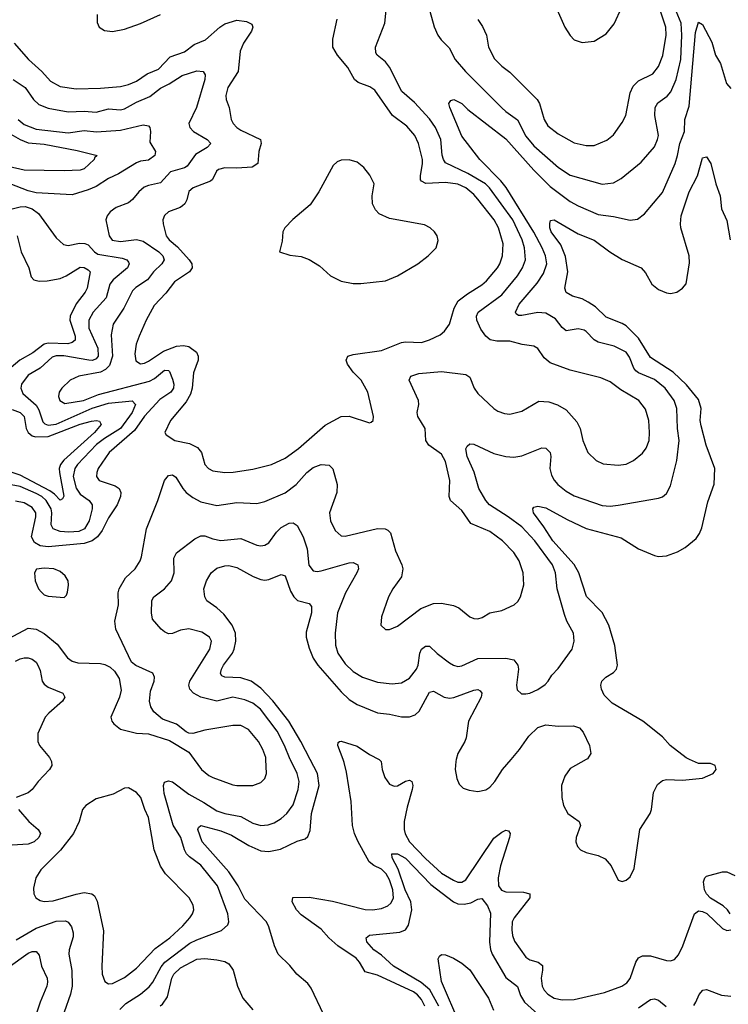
# Model space of a CAD drawing. Header units: inches. Extents: x 1308407 to 1441228, y 959628 to 1036311.
# Tile 708 of 729: x 1425448 to 1428978, y 1008779 to 1013688. Entities that reach past the tile are written whole.
import ezdxf

# ---------------------------------------------------------------- set-up
doc = ezdxf.new("R2010")
doc.units = ezdxf.units.IN
doc.header["$MEASUREMENT"] = 0
doc.layers.add('B4020', color=7, linetype='Continuous')
doc.layers.add('B4021', color=7, linetype='Continuous')

msp = doc.modelspace()

# ---------------------------------------------------------------- linework, layer by layer
at = {"layer": 'B4020', "color": 5}
for points, elevation in [([(1425601.6, 1010000), (1425606.7, 1009990), (1425607.8, 1009970), (1425596.9, 1009950), (1425539.6, 1009890), (1425510.1, 1009849.9), (1425490, 1009833.3), (1425430.6, 1009810)], 2840), ([(1425946.8, 1008753.2), (1425976.4, 1008783.5), (1426050.6, 1008830), (1426093.2, 1008866.8), (1426111.9, 1008890), (1426153.4, 1008966.6), (1426170.9, 1008990), (1426296.3, 1009083.7), (1426330, 1009101.2), (1426453.6, 1009146.4), (1426485.1, 1009174.9), (1426489.7, 1009190.2), (1426484.4, 1009230), (1426434.1, 1009370), (1426350, 1009472.3), (1426294, 1009514), (1426279.8, 1009530), (1426269.1, 1009550), (1426250.5, 1009610), (1426212.6, 1009672.6), (1426167.4, 1009830), (1426164.9, 1009870), (1426170, 1009886), (1426190, 1009893.6), (1426210, 1009888.4), (1426290, 1009827), (1426365.9, 1009785.9), (1426430, 1009744.3), (1426470, 1009730.7), (1426550, 1009715.9), (1426610, 1009682.5), (1426650, 1009671), (1426685.8, 1009674.2), (1426715.3, 1009684.7), (1426750, 1009705.4), (1426779.3, 1009730), (1426810, 1009773.1), (1426835.4, 1009850), (1426840.2, 1009890), (1426831, 1009930), (1426797.2, 1009997.2), (1426796, 1010000)], 2840), ([(1426316.9, 1010000), (1426354, 1009950), (1426390, 1009920.2), (1426410.5, 1009910), (1426510, 1009873.2), (1426530, 1009870.2), (1426609.8, 1009870.2), (1426650, 1009884.2), (1426670, 1009905.5), (1426677.6, 1009930), (1426674.1, 1010000)], 2860), ([(1426960.8, 1008730), (1426900.5, 1008860.5), (1426883.2, 1008883.2), (1426828.8, 1008928.8), (1426793.1, 1008973.1), (1426735.7, 1009030), (1426717.1, 1009070), (1426690, 1009164.7), (1426677.9, 1009190), (1426570, 1009303.2), (1426536.1, 1009370), (1426490, 1009439.1), (1426357.7, 1009590), (1426335.5, 1009650), (1426338.6, 1009661.4), (1426350, 1009670.2), (1426450, 1009644), (1426503.1, 1009623.1), (1426590, 1009570.6), (1426650, 1009545.1), (1426690, 1009540.6), (1426747.3, 1009552.7), (1426830, 1009591.7), (1426870, 1009604.9), (1426883.8, 1009616.2), (1426894.4, 1009645.6), (1426902.6, 1009730), (1426939.9, 1009870), (1426931.8, 1009930), (1426895.6, 1010000)], 2820), ([(1427465.8, 1008770), (1427450, 1008803.2), (1427430, 1008826.2), (1427410, 1008840.8), (1427230, 1008924.1), (1427170, 1008941.8), (1427141.7, 1008990), (1427124.1, 1009010), (1427033.4, 1009070), (1426988.7, 1009110), (1426950, 1009153.6), (1426850, 1009225), (1426827.6, 1009250), (1426805.3, 1009290), (1426808.8, 1009311.2), (1426890, 1009313), (1427006.6, 1009293.4), (1427170, 1009252.3), (1427206, 1009250), (1427250, 1009257.5), (1427281.6, 1009270), (1427296.9, 1009283.1), (1427311, 1009309), (1427307.8, 1009350), (1427290, 1009399.8), (1427273.7, 1009430), (1427250, 1009453.4), (1427211.6, 1009471.6), (1427189.9, 1009489.9), (1427131.9, 1009591.9), (1427116.3, 1009630), (1427106.1, 1009670), (1427099.9, 1009790), (1427076.1, 1009936.1), (1427065.3, 1009985.3), (1427059.8, 1010000)], 2780), ([(1427238.9, 1010000), (1427239.6, 1009999.6), (1427249.2, 1009989.2), (1427253.8, 1009950), (1427266.7, 1009910), (1427290, 1009876.2), (1427313.5, 1009866.5), (1427330, 1009869.1), (1427370, 1009892.2), (1427390, 1009896.1), (1427401.6, 1009890), (1427407.1, 1009870), (1427403.7, 1009850), (1427377.6, 1009762.4), (1427364, 1009690), (1427362.9, 1009650), (1427368.4, 1009628.4), (1427390.1, 1009590), (1427470, 1009506.6), (1427550, 1009433.3), (1427610, 1009397.5), (1427630, 1009388.8), (1427650, 1009387.4), (1427670, 1009399), (1427810, 1009607.1), (1427850, 1009637.8), (1427870, 1009647.8), (1427883.9, 1009643.9), (1427890.9, 1009630.9), (1427888.4, 1009610), (1427843.7, 1009470), (1427831.4, 1009410), (1427832.9, 1009370), (1427848.6, 1009348.6), (1427870, 1009340.7), (1427958.2, 1009338.2), (1427988.7, 1009330), (1427989.3, 1009310), (1427910.8, 1009210), (1427902.1, 1009190), (1427899.2, 1009150), (1427902.7, 1009122.7), (1427913.8, 1009093.8), (1427970, 1009013.8), (1427990, 1009001.4), (1428030.4, 1008990), (1428052.2, 1008972.2), (1428053.1, 1008950), (1428045.8, 1008910), (1428050.9, 1008870), (1428060.9, 1008850), (1428078.4, 1008830), (1428110.4, 1008810), (1428150, 1008800.9), (1428210, 1008803.6), (1428361.6, 1008838.4), (1428448, 1008870), (1428473.1, 1008886.9), (1428490, 1008907.4), (1428516.8, 1008990), (1428530, 1009011.3), (1428550, 1009021.1), (1428590, 1009020.2), (1428670, 1008997.2), (1428690, 1008995.8), (1428710, 1009003.1), (1428730, 1009025.7), (1428751.4, 1009070), (1428809.8, 1009230.2), (1428830, 1009244.9), (1428850, 1009242), (1428871.5, 1009231.5), (1428950, 1009157.3), (1428970, 1009147.3), (1428990, 1009151)], 2780), ([(1427622.7, 1010000), (1427620.2, 1009990), (1427618, 1009950), (1427625.4, 1009905.4), (1427637.1, 1009877.1), (1427657.5, 1009857.5), (1427686.5, 1009846.5), (1427730, 1009840.6), (1427770, 1009848.4), (1427790, 1009862.2), (1427815.9, 1009890), (1427853.5, 1009950), (1427896, 1010000)], 2820), ([(1428270.5, 1010000), (1428190, 1009955.1), (1428163.7, 1009916.3), (1428147.1, 1009870), (1428149.3, 1009810), (1428156.9, 1009770), (1428178, 1009730), (1428235.6, 1009690), (1428241.3, 1009670), (1428220.8, 1009610), (1428218.3, 1009590), (1428226.5, 1009566.5), (1428242.4, 1009550), (1428270, 1009535.5), (1428330, 1009520.6), (1428364.6, 1009504.6), (1428395.3, 1009470), (1428430, 1009398), (1428450, 1009390.7), (1428470, 1009398), (1428490, 1009415.5), (1428510, 1009456), (1428537.3, 1009650), (1428589.2, 1009730.8), (1428595.7, 1009750), (1428605.5, 1009834.5), (1428625.8, 1009874.2), (1428650, 1009894.9), (1428670, 1009900.4), (1428750, 1009897.1), (1428850, 1009907.3), (1428902, 1009930), (1428918, 1009950), (1428912, 1009970), (1428890, 1009979.7), (1428830, 1009979.5), (1428785.4, 1010000)], 2820), ([(1425441.7, 1009750), (1425494.5, 1009690), (1425539.6, 1009650), (1425551.2, 1009630), (1425543.5, 1009610), (1425520.9, 1009590), (1425490, 1009577.5), (1425410, 1009572.8)], 2840), ([(1427535.8, 1008770), (1427490.6, 1008850.6), (1427447.6, 1008887.6), (1427309.8, 1008970), (1427250, 1009024.2), (1427213.1, 1009050), (1427176.8, 1009090), (1427174.3, 1009110), (1427190, 1009124.6), (1427341.7, 1009138.3), (1427370.3, 1009149.7), (1427385.5, 1009174.5), (1427401, 1009250), (1427397.1, 1009290), (1427368, 1009350), (1427333.2, 1009453.2), (1427303.5, 1009510), (1427302.7, 1009530), (1427330, 1009530.2), (1427370, 1009507.1), (1427496.3, 1009376.3), (1427610, 1009290.1), (1427630, 1009280.8), (1427661.9, 1009278.1), (1427695, 1009285), (1427730, 1009303.7), (1427750, 1009306.4), (1427779, 1009270), (1427794.2, 1009234.2), (1427788.7, 1009088.7), (1427793.3, 1009053.2), (1427801.4, 1009030), (1427870, 1008912.9), (1427927.8, 1008867.8), (1427943.4, 1008823.4), (1427962.3, 1008790), (1428030, 1008730.8)], 2760), ([(1428988.2, 1009230), (1428974.5, 1009250), (1428952.6, 1009270), (1428888.8, 1009308.8), (1428869.8, 1009329.8), (1428859.2, 1009350), (1428854.3, 1009390), (1428861.6, 1009410), (1428870, 1009418.4), (1428950, 1009439.6), (1428970, 1009440.2), (1429010, 1009421.3)], 2780), ([(1425430, 1009100.5), (1425530, 1009158.9), (1425630, 1009193.1), (1425675.9, 1009195.9), (1425690, 1009188.9), (1425706.1, 1009166.1), (1425715.4, 1009135.4), (1425715.1, 1009115.1), (1425695.1, 1009050), (1425693.6, 1009030), (1425707.7, 1008947.7), (1425710.1, 1008869.9), (1425701.1, 1008830), (1425670, 1008740.7)], 2840), ([(1425390, 1008963), (1425490, 1009034.5), (1425510, 1009042), (1425530, 1009042.6), (1425544.9, 1009024.9), (1425556.1, 1008970), (1425584.8, 1008910), (1425587.2, 1008890), (1425582.8, 1008870), (1425550.1, 1008790), (1425516.6, 1008690)], 2820), ([(1427640.5, 1008680.5), (1427550, 1008893.6), (1427533.6, 1009006.4), (1427540.1, 1009019.9), (1427550, 1009027.7), (1427570, 1009026), (1427610, 1009008.7), (1427650, 1008984.9), (1427690, 1008951.3), (1427783.6, 1008810), (1427809.2, 1008750)], 2740), ([(1426148.6, 1008771.4), (1426160.2, 1008779.8), (1426184.3, 1008815.7), (1426205.3, 1008910), (1426215.4, 1008930), (1426250, 1008960.8), (1426330, 1009004.1), (1426370, 1009008), (1426430, 1009001.5), (1426470, 1008993.2), (1426490, 1008981.6), (1426512.1, 1008950), (1426533.3, 1008870), (1426559.8, 1008810), (1426610, 1008752)], 2820), ([(1428806, 1008774), (1428817.2, 1008790), (1428832.4, 1008827.6), (1428851, 1008849), (1428870, 1008852.7), (1428944.6, 1008824.6), (1428990, 1008819.2)], 2760), ([(1428530, 1008762.5), (1428590, 1008802.8), (1428610, 1008807.1), (1428630, 1008799.1), (1428667.8, 1008767.8)], 2760)]:
    msp.add_lwpolyline(points, dxfattribs=dict(at, elevation=elevation))
at = {"layer": 'B4020', "color": 5, "elevation": 2860}
msp.add_lwpolyline([(1425990, 1009857.6), (1425970, 1009857), (1425913.3, 1009826.7), (1425830, 1009804), (1425777.1, 1009770), (1425761.3, 1009750), (1425744.2, 1009690), (1425715.6, 1009630), (1425651.9, 1009548.1), (1425552.8, 1009450), (1425529.2, 1009410), (1425517.4, 1009357.4), (1425518.9, 1009330), (1425528.7, 1009310), (1425550, 1009296.9), (1425570, 1009292.4), (1425614.3, 1009294.3), (1425730, 1009328.5), (1425770, 1009335.8), (1425808, 1009330), (1425820.7, 1009320.7), (1425834.1, 1009294.1), (1425865.4, 1009145.4), (1425857.6, 1008970), (1425859.6, 1008930), (1425872.9, 1008892.9), (1425890, 1008881.3), (1425910, 1008882.7), (1425970, 1008912.1), (1426030, 1008958.8), (1426122.7, 1009057.3), (1426195.4, 1009110), (1426260.6, 1009170), (1426295.9, 1009210), (1426309, 1009230), (1426315, 1009250), (1426313, 1009273), (1426293.1, 1009310), (1426174.8, 1009430), (1426150, 1009468), (1426117.5, 1009550), (1426090.6, 1009710), (1426071.1, 1009750), (1426052.4, 1009810), (1426030, 1009835.6)], close=True, dxfattribs=at)
at = {"layer": 'B4021', "color": 5}
for points, elevation in [([(1428190, 1013960.5), (1428165.7, 1013954.3), (1428152.1, 1013947.9), (1428138, 1013930), (1428127.3, 1013892.7), (1428120.6, 1013770), (1428130, 1013724.9), (1428163.6, 1013650), (1428190, 1013608.2), (1428210, 1013586.7), (1428250, 1013574.6), (1428310, 1013580.3), (1428370, 1013617.8), (1428410, 1013667), (1428447.1, 1013750), (1428455, 1013790), (1428452, 1013812), (1428442.8, 1013830), (1428421.5, 1013850), (1428330, 1013915), (1428230, 1013954.5)], 2920), ([(1427090, 1012989.7), (1427050, 1012986.9), (1427030, 1012978.9), (1427010, 1012960.5), (1426939.1, 1012830), (1426895.2, 1012764.8), (1426808.1, 1012691.9), (1426768.2, 1012650), (1426759.3, 1012630), (1426756.3, 1012583.7), (1426742, 1012530), (1426793.4, 1012513.4), (1426850, 1012506.7), (1426890, 1012492.4), (1426940.9, 1012460.9), (1426996.3, 1012410), (1427050, 1012384.4), (1427110, 1012373.2), (1427147.7, 1012372.3), (1427270, 1012385.5), (1427330, 1012410.3), (1427431.3, 1012470), (1427483.6, 1012510), (1427523.6, 1012550), (1427532.7, 1012587.3), (1427527.8, 1012610), (1427514.7, 1012630), (1427493.6, 1012650), (1427464.5, 1012664.5), (1427290, 1012696.3), (1427239.6, 1012719.6), (1427219.9, 1012739.9), (1427206.2, 1012770), (1427204.6, 1012810), (1427214.5, 1012870), (1427193.1, 1012913.1), (1427162, 1012950), (1427130, 1012976.9)], 2920), ([(1425570, 1010954.2), (1425531.6, 1010948.4), (1425521.7, 1010930), (1425525.3, 1010890), (1425542, 1010850), (1425555.1, 1010835.1), (1425570, 1010821.3), (1425590, 1010813.7), (1425670, 1010807.7), (1425681.2, 1010818.8), (1425686.6, 1010833.4), (1425691.8, 1010868.2), (1425689.6, 1010890), (1425674.9, 1010914.9), (1425650, 1010936.9), (1425619, 1010950)], 2880)]:
    msp.add_lwpolyline(points, close=True, dxfattribs=dict(at, elevation=elevation))
for points, elevation in [([(1426674.1, 1010000), (1426673.6, 1010010), (1426659.8, 1010050), (1426638.6, 1010090), (1426588.3, 1010150), (1426550, 1010168.9), (1426510, 1010169), (1426370, 1010145.8), (1426310, 1010129.5), (1426291.3, 1010131.3), (1426277.2, 1010137.2), (1426230, 1010175.6), (1426160.3, 1010200.3), (1426117.2, 1010237.2), (1426101.8, 1010261.8), (1426095, 1010290), (1426100.4, 1010339.6), (1426117.7, 1010390), (1426119.7, 1010410), (1426111.6, 1010430), (1426027.6, 1010467.6), (1426005.4, 1010485.4), (1425926.8, 1010650), (1425922.4, 1010690), (1425940.3, 1010770), (1425939, 1010830), (1425943.7, 1010850), (1425974.8, 1010905.2), (1426024, 1010950), (1426047.6, 1010990), (1426054.8, 1011010), (1426079.1, 1011150), (1426136.6, 1011290), (1426169.1, 1011390), (1426190, 1011415.2), (1426210, 1011418.3), (1426226.8, 1011406.8), (1426260.8, 1011350), (1426277.7, 1011330), (1426310, 1011305.5), (1426350, 1011284.6), (1426430, 1011266.2), (1426530, 1011281.5), (1426630, 1011276.2), (1426670, 1011285.2), (1426770, 1011328.2), (1426825.8, 1011370), (1426878.5, 1011430), (1426910, 1011455.8), (1426950, 1011470.2), (1426990, 1011467.2), (1427008.3, 1011448.3), (1427030.2, 1011370), (1427028.4, 1011330), (1426991.6, 1011230), (1426996, 1011190), (1427020.4, 1011140.4), (1427050, 1011115.3), (1427070, 1011112.7), (1427230, 1011150.9), (1427269.3, 1011149.3), (1427282.7, 1011142.7), (1427295.6, 1011130), (1427320, 1011040), (1427351.4, 1010970), (1427356.5, 1010950), (1427350.2, 1010910), (1427307.4, 1010850), (1427286, 1010810), (1427250.6, 1010710.6), (1427248, 1010670), (1427270, 1010647.7), (1427290, 1010648), (1427330, 1010664.9), (1427447.1, 1010752.8), (1427510, 1010778), (1427550, 1010778.9), (1427610, 1010768.1), (1427636, 1010756), (1427690, 1010710.3), (1427710, 1010702.6), (1427730, 1010701.1), (1427752.2, 1010707.8), (1427789.8, 1010730.2), (1427850, 1010742.6), (1427912, 1010770), (1427930, 1010788), (1427943, 1010810), (1427959.1, 1010870), (1427956.8, 1010930), (1427936.4, 1010990), (1427910, 1011032.2), (1427854, 1011090), (1427790, 1011135.9), (1427695.4, 1011175.4), (1427650, 1011240.4), (1427595, 1011290), (1427587.3, 1011310), (1427591.4, 1011390), (1427570, 1011484.5), (1427550, 1011522.2), (1427485.8, 1011565.8), (1427472.2, 1011590), (1427468.5, 1011650), (1427430.9, 1011710), (1427427.9, 1011730), (1427436.5, 1011770), (1427434.4, 1011790), (1427388.4, 1011890), (1427396.2, 1011910), (1427435.7, 1011924.3), (1427550, 1011934.5), (1427670, 1011918.5), (1427690, 1011906), (1427712, 1011850), (1427730, 1011824.4), (1427810.5, 1011750), (1427830, 1011735.8), (1427863.8, 1011723.8), (1427890, 1011721.7), (1427950, 1011736), (1428034.2, 1011785.8), (1428083.4, 1011783.4), (1428128, 1011768), (1428170, 1011742.4), (1428223.7, 1011683.7), (1428240.3, 1011650), (1428253.8, 1011590), (1428277.6, 1011530), (1428320.5, 1011490), (1428354.3, 1011474.3), (1428430, 1011466.5), (1428470, 1011471.6), (1428505.6, 1011490), (1428550, 1011527.2), (1428569, 1011551), (1428583.5, 1011590), (1428586, 1011630), (1428582, 1011690), (1428565.6, 1011745.6), (1428532.2, 1011790), (1428443, 1011843), (1428390, 1011882), (1428342.9, 1011902.9), (1428190, 1011939.7), (1428090, 1011976.5), (1428061.3, 1012001.3), (1428030, 1012047.8), (1428010, 1012060.5), (1427951.3, 1012068.7), (1427890, 1012085), (1427825.1, 1012085.1), (1427792.3, 1012092.3), (1427770.4, 1012110.4), (1427745.7, 1012145.7), (1427726.2, 1012190), (1427724.4, 1012210), (1427731.5, 1012230), (1427850, 1012315.6), (1427928.7, 1012410), (1427953.5, 1012450), (1427967.5, 1012490), (1427963.4, 1012550), (1427951.7, 1012590), (1427904.7, 1012690), (1427788.5, 1012850), (1427768.1, 1012870), (1427681.3, 1012921.3), (1427570, 1012974), (1427559.5, 1012990), (1427552.9, 1013012.9), (1427546.7, 1013090), (1427519.2, 1013150), (1427490, 1013192.9), (1427415.3, 1013275.2), (1427352.5, 1013330), (1427291.2, 1013451.2), (1427270, 1013478), (1427229.6, 1013510), (1427222.6, 1013522.6), (1427221, 1013550), (1427267.7, 1013670), (1427281.6, 1013818.4)], 2860), ([(1427492, 1013730), (1427512.2, 1013652.2), (1427530.8, 1013610.8), (1427547, 1013587), (1427587, 1013547), (1427616.9, 1013490), (1427669.6, 1013429.6), (1427850, 1013248.5), (1427870, 1013229.4), (1427928.6, 1013188.6), (1427970, 1013107.5), (1428010, 1013059.4), (1428132.1, 1012950), (1428190, 1012913.1), (1428350, 1012867.5), (1428405.8, 1012874.2), (1428444.1, 1012895.9), (1428543.3, 1012976.7), (1428610, 1013053.7), (1428626.2, 1013090), (1428629.8, 1013110), (1428612.5, 1013210), (1428613.7, 1013250), (1428627.1, 1013272.9), (1428673.7, 1013306.3), (1428692.1, 1013327.9), (1428717.9, 1013390), (1428741.9, 1013490), (1428747.1, 1013610), (1428743, 1013670), (1428701, 1013770)], 2860), ([(1427730, 1013687.8), (1427753.6, 1013653.6), (1427773.2, 1013610), (1427783.2, 1013550), (1427813.1, 1013493.1), (1427850, 1013456.1), (1427890, 1013425.8), (1428026.6, 1013290), (1428036.8, 1013270), (1428060.5, 1013190), (1428078.9, 1013158.9), (1428130, 1013118), (1428210, 1013073.5), (1428270, 1013060.6), (1428310, 1013060.7), (1428373.4, 1013086.6), (1428405.6, 1013114.4), (1428450, 1013175.3), (1428467.9, 1013210), (1428490, 1013323), (1428503.4, 1013356.6), (1428530, 1013383.5), (1428602, 1013418), (1428630, 1013454.3), (1428651.3, 1013508.7), (1428669.4, 1013610), (1428667.3, 1013650), (1428640.9, 1013730)], 2880), ([(1425421.3, 1013570), (1425491.3, 1013490), (1425557.8, 1013430), (1425601.7, 1013381.7), (1425650, 1013355.3), (1425730, 1013342.8), (1425850, 1013346), (1425950, 1013355), (1425990, 1013364.4), (1426030, 1013380.4), (1426082.9, 1013417.1), (1426138.9, 1013441.1), (1426198, 1013502), (1426270, 1013527), (1426316.6, 1013563.4), (1426373.1, 1013586.9), (1426444.9, 1013650), (1426470, 1013666.4), (1426530, 1013685), (1426578.6, 1013678.6), (1426604.6, 1013664.6), (1426608.9, 1013650), (1426602.8, 1013630), (1426563.5, 1013570), (1426546.9, 1013530), (1426537.1, 1013430), (1426485.5, 1013350), (1426475.8, 1013310), (1426476.9, 1013290), (1426491.2, 1013250), (1426502.2, 1013190), (1426511.1, 1013170), (1426529.2, 1013150), (1426550, 1013137), (1426647.2, 1013090), (1426650.8, 1013070), (1426640.1, 1013030), (1426635.2, 1012970), (1426607.1, 1012952.9), (1426530, 1012946.8), (1426470, 1012949.8), (1426438.7, 1012941.3), (1426428.1, 1012931.9), (1426409.3, 1012890.7), (1426398.1, 1012881.9), (1426312.4, 1012850), (1426290, 1012831.2), (1426280.2, 1012790), (1426270.2, 1012770), (1426259.8, 1012760.2), (1426248.2, 1012751.8), (1426189.4, 1012730.6), (1426169.2, 1012710.8), (1426161.5, 1012690), (1426162.2, 1012670), (1426178.4, 1012610), (1426193.1, 1012590), (1426235.1, 1012555.1), (1426292, 1012490), (1426306.3, 1012470), (1426308, 1012450), (1426294.3, 1012430), (1426219.6, 1012380.5), (1426175.9, 1012324.1), (1426117.4, 1012262.6), (1426078.2, 1012190), (1426042.7, 1012110), (1426028.6, 1012070), (1426022.2, 1012022.2), (1426027.2, 1011987.2), (1426050, 1011971.4), (1426070, 1011975.2), (1426090, 1011985.6), (1426164.8, 1012035.2), (1426230, 1012059.5), (1426263.4, 1012063.4), (1426290, 1012058.1), (1426329.3, 1012030), (1426337.7, 1012010), (1426336.8, 1011990), (1426313.6, 1011926.4), (1426308, 1011850), (1426299.8, 1011820.2), (1426277.7, 1011782.3), (1426199.6, 1011690), (1426170.6, 1011630), (1426178, 1011618), (1426220.7, 1011590), (1426294.4, 1011574.4), (1426334.4, 1011554.4), (1426354.7, 1011530), (1426370.3, 1011470), (1426388.7, 1011450), (1426410, 1011439.1), (1426470.2, 1011430.2), (1426512.3, 1011432.3), (1426610, 1011447.7), (1426702, 1011470), (1426770, 1011501.8), (1426837.4, 1011550), (1426970, 1011666.7), (1427050, 1011710.2), (1427090, 1011711.4), (1427190, 1011678.4), (1427199.3, 1011680.7), (1427209.6, 1011690.4), (1427211.1, 1011710), (1427181.7, 1011830), (1427149.8, 1011890), (1427110, 1011930.8), (1427081.6, 1011970), (1427074.7, 1011990), (1427082.9, 1012010), (1427110, 1012019), (1427250, 1012038.9), (1427350, 1012077.8), (1427370, 1012081.3), (1427450, 1012078.9), (1427490, 1012091), (1427542.8, 1012117.2), (1427564.5, 1012135.5), (1427589.9, 1012170.1), (1427612.4, 1012250), (1427633.1, 1012286.9), (1427678.2, 1012321.8), (1427750, 1012365.1), (1427773.6, 1012386.4), (1427828.5, 1012450), (1427840.5, 1012470), (1427854.1, 1012510), (1427856.6, 1012570), (1427833.9, 1012650), (1427811, 1012690), (1427730, 1012792.6), (1427710, 1012815.6), (1427670, 1012848.8), (1427630, 1012868.1), (1427570, 1012875.7), (1427471.1, 1012871.1), (1427450, 1012882.7), (1427445.6, 1012890), (1427444.9, 1012910), (1427455, 1012970), (1427454.3, 1012990), (1427435.4, 1013070), (1427416.2, 1013110), (1427376.4, 1013156.4), (1427306, 1013210), (1427216.6, 1013336.6), (1427192.3, 1013352.3), (1427134.1, 1013374.1), (1427115.3, 1013390), (1427082.9, 1013450), (1427030.8, 1013510), (1427008.9, 1013550), (1427007.7, 1013590), (1427029.7, 1013690)], 2880), ([(1425834.2, 1013714.2), (1425833.4, 1013673.4), (1425844.4, 1013650), (1425870, 1013633.7), (1425910, 1013629.2), (1425970, 1013640.7), (1426050, 1013669.4), (1426150, 1013712.8)], 2920), ([(1426796, 1010000), (1426767.4, 1010070), (1426730, 1010140.6), (1426647.7, 1010250), (1426610, 1010279.9), (1426570, 1010297), (1426510, 1010309.9), (1426430, 1010291.2), (1426350, 1010310.6), (1426314.5, 1010330), (1426295.8, 1010350), (1426290.7, 1010370), (1426296, 1010390), (1426396.2, 1010550), (1426403.9, 1010590), (1426394, 1010610), (1426355.1, 1010635.1), (1426290, 1010651.6), (1426250, 1010644.1), (1426210, 1010627.9), (1426190, 1010626.8), (1426170, 1010635.3), (1426152.4, 1010650), (1426110, 1010698.4), (1426104, 1010730), (1426107.2, 1010792.8), (1426116, 1010810), (1426170, 1010850.2), (1426204.4, 1010890), (1426217, 1010930), (1426216.8, 1011003.2), (1426229.8, 1011030.2), (1426320, 1011100), (1426350, 1011114.4), (1426370, 1011115), (1426410, 1011098.9), (1426450, 1011091.8), (1426550, 1011101.8), (1426630, 1011068.4), (1426650, 1011064.5), (1426670, 1011067.3), (1426690, 1011080.2), (1426727, 1011133), (1426750, 1011156), (1426790, 1011178.2), (1426810, 1011180.2), (1426830, 1011166.5), (1426861, 1011110), (1426880.5, 1011050), (1426889.1, 1010969.1), (1426910, 1010940.7), (1426930, 1010936.6), (1426950, 1010939.5), (1427090, 1010979.8), (1427110, 1010982.2), (1427132.9, 1010970), (1427135.2, 1010950), (1427128.4, 1010930), (1427071.7, 1010830), (1427031.1, 1010730), (1427019.8, 1010630), (1427020.6, 1010570), (1427032.2, 1010530), (1427070, 1010476.9), (1427110, 1010438.8), (1427156.4, 1010410), (1427230, 1010385.2), (1427303, 1010377), (1427350, 1010381.8), (1427390, 1010404.7), (1427424.5, 1010450), (1427433.1, 1010470), (1427442.2, 1010530), (1427450, 1010550.3), (1427470, 1010564), (1427490, 1010564.2), (1427528.1, 1010528.1), (1427590, 1010481.2), (1427610, 1010469.1), (1427630, 1010463.9), (1427650, 1010466.2), (1427730, 1010503.7), (1427870, 1010505), (1427910, 1010496), (1427930.2, 1010470), (1427932.2, 1010450), (1427923.2, 1010370), (1427926.8, 1010346.8), (1427947.6, 1010327.6), (1427970, 1010327.2), (1427990, 1010330.3), (1428030, 1010348.9), (1428066.3, 1010373.7), (1428081.1, 1010390), (1428099.8, 1010420.2), (1428130, 1010453.4), (1428201.1, 1010550), (1428210.8, 1010590), (1428206.2, 1010630), (1428173.6, 1010690), (1428162.4, 1010722.4), (1428125.8, 1010850), (1428117.3, 1010930), (1428103.2, 1010970), (1428013.6, 1011090), (1427950, 1011159.3), (1427882.3, 1011210), (1427788.8, 1011268.8), (1427770.5, 1011290), (1427735.8, 1011350), (1427711.8, 1011431.8), (1427676.5, 1011510), (1427671, 1011549), (1427677.8, 1011562.2), (1427690, 1011573.1), (1427710, 1011571.4), (1427810, 1011525.9), (1427870, 1011510.1), (1427910, 1011507.1), (1427950, 1011513.5), (1428050, 1011554), (1428070, 1011551.6), (1428090.2, 1011530), (1428093.8, 1011510), (1428088.4, 1011450), (1428096.7, 1011416.7), (1428110, 1011391.6), (1428129.3, 1011370), (1428170, 1011337.5), (1428210, 1011314.5), (1428350, 1011265.2), (1428390, 1011263), (1428430, 1011266.8), (1428630, 1011302), (1428650, 1011308.5), (1428670, 1011325.5), (1428690, 1011364), (1428722.3, 1011490), (1428732.6, 1011590), (1428725.3, 1011650), (1428721.9, 1011750), (1428708.4, 1011790), (1428663.4, 1011850), (1428610, 1011894.5), (1428530, 1011927.6), (1428517.6, 1011937.6), (1428507.7, 1011950), (1428486.1, 1012006.1), (1428469.8, 1012030), (1428410, 1012060.6), (1428330, 1012080.3), (1428310, 1012091.9), (1428270, 1012133.8), (1428259.4, 1012139.4), (1428230, 1012147.2), (1428170, 1012136.4), (1428150, 1012153.5), (1428116.8, 1012196.8), (1428070, 1012224.3), (1428030, 1012228.8), (1427950, 1012213.1), (1427932.8, 1012212.8), (1427921.4, 1012221.4), (1427917.4, 1012230), (1427937.1, 1012270), (1428026.2, 1012373.8), (1428058.3, 1012421.7), (1428073.6, 1012470), (1428067.5, 1012510), (1428051.4, 1012550), (1428010, 1012628.1), (1427870.8, 1012850.8), (1427844.3, 1012884.3), (1427739.8, 1012990), (1427650, 1013106.3), (1427591.3, 1013250), (1427586.6, 1013270), (1427595.3, 1013284.7), (1427610.8, 1013290), (1427650, 1013270.2), (1427680.1, 1013240.1), (1427870, 1013094.4), (1428010, 1012936.8), (1428090, 1012856), (1428190, 1012781.7), (1428230, 1012759.5), (1428330, 1012717.2), (1428406.7, 1012706.7), (1428490, 1012687.8), (1428526.6, 1012693.4), (1428560.5, 1012719.5), (1428650, 1012827), (1428712.9, 1012970), (1428725.3, 1013010), (1428736.1, 1013070), (1428760.5, 1013130), (1428760.8, 1013190), (1428783.2, 1013256.8), (1428815.5, 1013624.4), (1428830, 1013674.8), (1428850, 1013663), (1428895.4, 1013575.4), (1428913.7, 1013510), (1428938.5, 1013470), (1428969.3, 1013369.3), (1428990, 1013345.2)], 2840), ([(1425416, 1013390), (1425475.3, 1013350), (1425516.3, 1013290), (1425544.2, 1013264.2), (1425590, 1013247), (1425690, 1013228.5), (1425770, 1013231.9), (1425830, 1013226.9), (1425890, 1013243.4), (1425950, 1013237.7), (1425970, 1013242.7), (1426030, 1013276.1), (1426095.8, 1013304.2), (1426150, 1013346.8), (1426192.5, 1013367.5), (1426258, 1013410), (1426330, 1013432), (1426362.8, 1013430), (1426372.7, 1013412.7), (1426370.1, 1013390), (1426329.5, 1013250), (1426291.3, 1013170), (1426295.6, 1013150), (1426314.6, 1013130), (1426381.5, 1013090), (1426399.6, 1013070), (1426382.4, 1013050), (1426324.6, 1013015.4), (1426282.2, 1012957.8), (1426270, 1012949.9), (1426199.7, 1012930), (1426150, 1012873.7), (1426090, 1012861.8), (1426068, 1012852), (1426041.5, 1012830), (1426010, 1012790.8), (1425990, 1012774), (1425928.3, 1012751.6), (1425898.9, 1012730), (1425883.6, 1012710), (1425877.3, 1012690), (1425893.4, 1012610), (1425908.9, 1012588.9), (1425950, 1012581.3), (1426030, 1012592), (1426064, 1012584), (1426141.5, 1012530), (1426160.9, 1012510), (1426167.1, 1012490), (1426156, 1012470), (1426114.6, 1012430), (1426085.2, 1012390), (1426027.6, 1012352.4), (1426010, 1012335.5), (1425967.7, 1012250), (1425913.1, 1012170), (1425904.1, 1012115.9), (1425910.9, 1012010), (1425895.6, 1011964.4), (1425875.9, 1011944.1), (1425850, 1011931.3), (1425743, 1011910), (1425699.5, 1011890), (1425658.3, 1011850), (1425644.4, 1011830), (1425641.3, 1011810), (1425647.9, 1011790), (1425673.8, 1011773.8), (1425765.4, 1011790), (1425840.1, 1011819.9), (1426094.2, 1011885.8), (1426120.4, 1011899.6), (1426170, 1011939.8), (1426190, 1011938.5), (1426193.8, 1011933.8), (1426210, 1011895.3), (1426215.3, 1011870), (1426214.2, 1011850), (1426201.2, 1011830), (1426146.2, 1011793.8), (1426070, 1011710.9), (1426020.9, 1011639.1), (1425894.5, 1011530), (1425839.8, 1011450), (1425831.9, 1011430), (1425830.2, 1011410), (1425844.2, 1011390), (1425923.7, 1011363.7), (1425943.2, 1011350), (1425951.8, 1011330), (1425950.9, 1011310), (1425934.3, 1011270), (1425890, 1011203.9), (1425858.5, 1011141.5), (1425835.9, 1011110), (1425809.5, 1011090.5), (1425770, 1011077), (1425590, 1011060.5), (1425550, 1011064.7), (1425521.9, 1011081.9), (1425507.8, 1011110), (1425529.3, 1011210), (1425527.9, 1011230), (1425510, 1011256.3), (1425470, 1011278.8), (1425426.9, 1011286.9)], 2860), ([(1425439.8, 1013190), (1425470, 1013165.5), (1425530, 1013141.9), (1425690, 1013123.9), (1425770, 1013134.7), (1425830.7, 1013129.3), (1425950, 1013136.9), (1426063.8, 1013163.8), (1426090, 1013158.4), (1426096.5, 1013150), (1426099.7, 1013130), (1426096.5, 1013076.5), (1426124.2, 1013030), (1426120.9, 1013010), (1426090, 1012987.2), (1426050, 1012981.8), (1426030, 1012974.2), (1425941.2, 1012918.8), (1425890, 1012895.2), (1425830, 1012856.2), (1425790, 1012839.3), (1425710, 1012815.2), (1425530, 1012824.2), (1425490, 1012835), (1425348, 1012890)], 2840), ([(1425381.4, 1013130), (1425450, 1013089.7), (1425490, 1013074.6), (1425570, 1013066.3), (1425735.2, 1013035.2), (1425833.4, 1013010), (1425821.3, 1012998.7), (1425818.9, 1012990), (1425770, 1012943.7), (1425750, 1012938.1), (1425670, 1012934.5), (1425470, 1012937.8), (1425390, 1012955.5)], 2820), ([(1428785.4, 1010000), (1428768, 1010008), (1428689.2, 1010070), (1428650, 1010112), (1428551.8, 1010190), (1428400.2, 1010280.2), (1428359.9, 1010319.9), (1428345.8, 1010350), (1428343.5, 1010370), (1428348.5, 1010390), (1428367.6, 1010410), (1428406.9, 1010433.1), (1428420.5, 1010450), (1428426, 1010470), (1428412.1, 1010567.9), (1428382.2, 1010670), (1428350, 1010732), (1428272.3, 1010812.3), (1428232.8, 1010930), (1428211, 1010971), (1428104.6, 1011090), (1428059.9, 1011159.9), (1428007.6, 1011230), (1428004.2, 1011250), (1428010, 1011258), (1428030, 1011263.1), (1428070, 1011254), (1428175.3, 1011195.3), (1428270, 1011151.4), (1428444.6, 1011104.6), (1428530, 1011050.2), (1428610, 1011017.3), (1428630, 1011011.4), (1428670, 1011014.9), (1428725.7, 1011034.3), (1428763, 1011057), (1428818, 1011102), (1428834.2, 1011125.8), (1428845.8, 1011154.2), (1428876, 1011284), (1428907.8, 1011372.2), (1428911.1, 1011450), (1428867.2, 1011567.2), (1428842.4, 1011662.4), (1428838.8, 1011690), (1428842.2, 1011750), (1428830, 1011793.8), (1428770, 1011867), (1428704, 1011930), (1428590, 1012003.4), (1428530, 1012100.2), (1428470, 1012160.9), (1428450, 1012173.1), (1428370, 1012204.1), (1428316.4, 1012256.4), (1428280.4, 1012280.3), (1428250, 1012295.6), (1428201.2, 1012310), (1428170, 1012327.6), (1428163.5, 1012350), (1428178.1, 1012430), (1428166.9, 1012506.9), (1428144.6, 1012564.6), (1428095.4, 1012630), (1428088.9, 1012650), (1428088.3, 1012671.7), (1428092.9, 1012687.1), (1428110, 1012690.4), (1428230, 1012620.2), (1428310, 1012588.3), (1428387.6, 1012530), (1428450, 1012493), (1428544.4, 1012450), (1428566.2, 1012426.2), (1428598, 1012370), (1428630, 1012343.2), (1428670, 1012325.4), (1428690, 1012322.3), (1428722, 1012330), (1428750.6, 1012349.4), (1428768.9, 1012371.1), (1428784.6, 1012475.4), (1428783.2, 1012510), (1428741.7, 1012650), (1428739.2, 1012670), (1428744, 1012710), (1428783.2, 1012830), (1428824.8, 1012910), (1428847.2, 1012992.8), (1428850, 1012999.1), (1428870, 1013004), (1428890.3, 1012970.3), (1428916.2, 1012870), (1428937.5, 1012810), (1428944.3, 1012744.3), (1428970, 1012686.8), (1428987.3, 1012590)], 2820), ([(1425390, 1012740.4), (1425450, 1012755.4), (1425475.6, 1012755.6), (1425510, 1012744.4), (1425541.8, 1012721.8), (1425630, 1012600.3), (1425667.1, 1012567.1), (1425690, 1012562), (1425746.9, 1012573.1), (1425772.6, 1012572.6), (1425790, 1012566.1), (1425820.1, 1012530), (1425838.3, 1012518.3), (1425958.2, 1012498.2), (1425982.6, 1012490), (1425990, 1012479.3), (1425994.2, 1012470), (1425985.2, 1012450), (1425913.1, 1012390), (1425896.6, 1012370), (1425878.8, 1012301.2), (1425814.8, 1012230), (1425792.4, 1012190), (1425792.9, 1012150), (1425837.9, 1012050), (1425838.8, 1012010), (1425830, 1011996.5), (1425811.2, 1011988.8), (1425793.2, 1011990), (1425668.3, 1012011.7), (1425630, 1012011.4), (1425610, 1012005.2), (1425550, 1011951), (1425490, 1011914.9), (1425458, 1011870), (1425453.8, 1011850), (1425464.5, 1011824.5), (1425530, 1011765.7), (1425543.2, 1011743.2), (1425563.7, 1011683.7), (1425572.9, 1011672.9), (1425590, 1011666.5), (1425630, 1011670.7), (1425810, 1011750.3), (1425890, 1011775.3), (1426007.9, 1011787.9), (1426024.8, 1011770), (1426009.1, 1011730), (1425950.8, 1011650), (1425870, 1011600.3), (1425831.4, 1011570), (1425736.1, 1011470), (1425722.6, 1011450), (1425714, 1011410), (1425730, 1011351.8), (1425750, 1011321.7), (1425793.8, 1011290), (1425808.9, 1011268.9), (1425809.5, 1011249.5), (1425793.9, 1011190), (1425770.5, 1011149.5), (1425743.6, 1011136.4), (1425692.9, 1011132.9), (1425650, 1011136), (1425615.3, 1011150), (1425604.2, 1011170), (1425608.1, 1011230), (1425604.2, 1011250), (1425579.9, 1011290), (1425558.4, 1011310), (1425530, 1011326.4), (1425450, 1011361.3), (1425387.8, 1011372.2)], 2840), ([(1425435.8, 1012610), (1425456.1, 1012530), (1425493.4, 1012450), (1425506.2, 1012406.2), (1425519.1, 1012390), (1425544.9, 1012384.9), (1425585.9, 1012385.9), (1425650, 1012396.9), (1425679.8, 1012410), (1425750, 1012454.1), (1425770, 1012452.7), (1425790, 1012441.5), (1425798.8, 1012430), (1425783.6, 1012350), (1425774.4, 1012330), (1425729.1, 1012270.9), (1425699, 1012210), (1425697.9, 1012190), (1425724.3, 1012110), (1425724.1, 1012090), (1425710, 1012078.2), (1425687.9, 1012072.1), (1425590, 1012074.6), (1425570.6, 1012069.4), (1425513.4, 1012026.6), (1425449.4, 1011990), (1425383.9, 1011936.1)], 2820), ([(1425410, 1011743.8), (1425450.1, 1011730), (1425470.1, 1011710), (1425480.3, 1011650), (1425489.6, 1011630), (1425510, 1011613.2), (1425527.6, 1011607.6), (1425590, 1011610), (1425750, 1011671.2), (1425806.6, 1011686.6), (1425830.1, 1011690.1), (1425846.3, 1011686.3), (1425853.5, 1011670), (1425821.2, 1011630), (1425668.6, 1011491.4), (1425651.6, 1011470), (1425645.5, 1011450), (1425645.9, 1011430), (1425668.2, 1011311.8), (1425661.2, 1011298.8), (1425650, 1011293.1), (1425622, 1011322), (1425598.5, 1011338.5), (1425450, 1011417), (1425410, 1011430.5)], 2820), ([(1426895.6, 1010000), (1426849.1, 1010090), (1426788.2, 1010190), (1426710, 1010292.7), (1426650, 1010355.2), (1426600.7, 1010390), (1426550, 1010406.6), (1426469.4, 1010409.4), (1426456, 1010416), (1426448.4, 1010428.4), (1426452.7, 1010450), (1426463.2, 1010470), (1426508.7, 1010530), (1426517.4, 1010550), (1426525.3, 1010590), (1426522.8, 1010630), (1426506.8, 1010670), (1426464.4, 1010724.4), (1426430, 1010756.5), (1426380.5, 1010790), (1426369.7, 1010810), (1426365.1, 1010850), (1426378.9, 1010890), (1426401.3, 1010930), (1426430, 1010954), (1426470, 1010965.8), (1426490, 1010966.7), (1426530, 1010956.3), (1426611.9, 1010911.9), (1426650, 1010896.3), (1426670, 1010893.8), (1426690, 1010897.5), (1426750, 1010922.4), (1426770, 1010915.3), (1426798, 1010838), (1426813.2, 1010810), (1426832, 1010792), (1426890, 1010778), (1426901.8, 1010761.8), (1426902.2, 1010730), (1426875.2, 1010635.2), (1426874.5, 1010610), (1426890, 1010554), (1426910, 1010505.2), (1426933.3, 1010470), (1427050, 1010336.8), (1427090, 1010299.5), (1427130, 1010274.4), (1427230, 1010232.2), (1427290, 1010226.3), (1427350, 1010212.5), (1427390, 1010211.8), (1427417.6, 1010222.4), (1427438.6, 1010241.4), (1427490, 1010336.1), (1427510, 1010340.2), (1427562.3, 1010310), (1427590, 1010304.7), (1427611.3, 1010308.7), (1427710, 1010345.4), (1427730, 1010348.9), (1427741.8, 1010341.8), (1427750.2, 1010330), (1427747.2, 1010310), (1427684.4, 1010190), (1427672.3, 1010107.7), (1427666.2, 1010090), (1427630.2, 1010030), (1427622.7, 1010000)], 2820), ([(1425343.1, 1010576.9), (1425490, 1010653.7), (1425530, 1010648.7), (1425570, 1010627.7), (1425635, 1010575), (1425686.7, 1010506.7), (1425710, 1010489.1), (1425737.8, 1010482.2), (1425850, 1010478.5), (1425872.8, 1010472.8), (1425899.3, 1010459.3), (1425920.5, 1010440.5), (1425943.6, 1010403.6), (1425954, 1010346), (1425946, 1010310), (1425902, 1010210), (1425907.3, 1010190), (1425916.7, 1010176.7), (1425950, 1010150.7), (1426030, 1010130.8), (1426090, 1010127.3), (1426193.8, 1010093.8), (1426290, 1010036.3), (1426316.9, 1010000)], 2860), ([(1425426.6, 1010490), (1425450, 1010502.2), (1425470, 1010506), (1425490, 1010506.5), (1425510, 1010499.7), (1425530, 1010484.4), (1425539.4, 1010470), (1425550, 1010443), (1425560.5, 1010390), (1425570, 1010374.7), (1425590, 1010360.1), (1425663.1, 1010330), (1425673.7, 1010310), (1425661.7, 1010290), (1425592.6, 1010230), (1425575.5, 1010210), (1425539.2, 1010130), (1425539.2, 1010090), (1425547.2, 1010070), (1425596.5, 1010010), (1425601.6, 1010000)], 2840), ([(1427896, 1010000), (1427938.6, 1010050), (1427983.9, 1010116.1), (1428030, 1010159.4), (1428070, 1010173), (1428130, 1010165.4), (1428207.5, 1010167.5), (1428237.1, 1010157.1), (1428255.6, 1010135.6), (1428286.9, 1010070), (1428292.6, 1010030), (1428276.6, 1010003.4), (1428270.5, 1010000)], 2820), ([(1427059.8, 1010000), (1427033.6, 1010070), (1427035.5, 1010084.5), (1427042, 1010090), (1427050, 1010091.5), (1427130, 1010066.8), (1427190, 1010023.8), (1427238.9, 1010000)], 2780)]:
    msp.add_lwpolyline(points, dxfattribs=dict(at, elevation=elevation))

doc.saveas('drawing.dxf')
